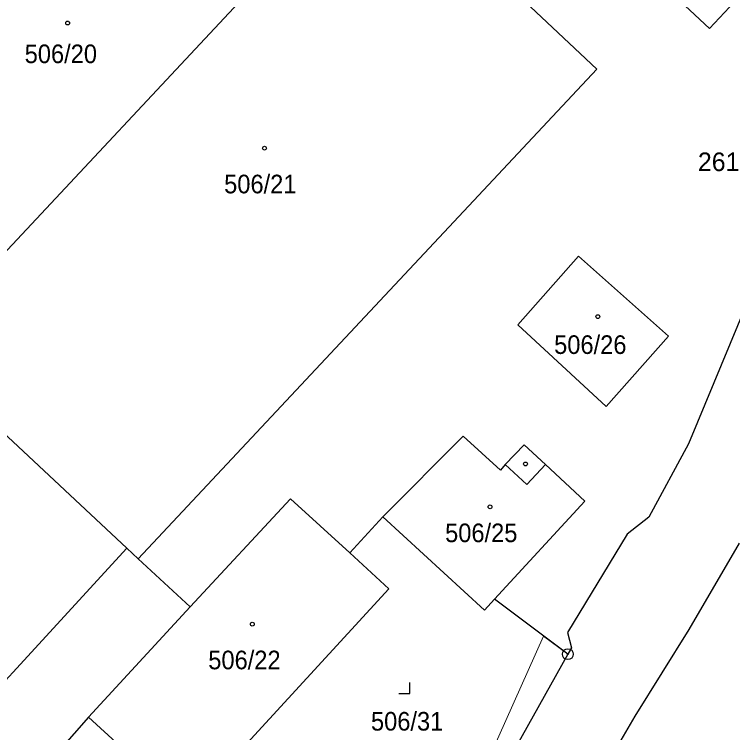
# Model space of a CAD drawing. Extents: x -679733 to -673243, y -1075091 to -1066557.
# Drawn here: x -677089.9 to -677024.3, y -1070793.9 to -1070728.3 of the extents above; entities that cross this region are included whole.
import ezdxf

# ---------------------------------------------------------------- set-up
doc = ezdxf.new("R2010")
doc.units = 0
doc.header["$LTSCALE"] = 0.68
for name, color, linetype, lineweight in [('1', 7, 'Continuous', 25), ('13', 7, 'Continuous', 13), ('3', 7, 'Continuous', 25), ('4', 7, 'Continuous', 13), ('5', 7, 'Continuous', 25), ('8', 7, 'Continuous', 25)]:
    doc.layers.add(name, color=color, linetype=linetype, lineweight=lineweight)
doc.layers.add('2', color=7, linetype='Continuous')

msp = doc.modelspace()

# ---------------------------------------------------------------- linework, layer by layer
at = {"layer": '1'}
for p, q in [((-677099.09, -1070758.91), (-677057.18, -1070714.13)), ((-677079.67, -1070777.1), (-677097.77, -1070760.15)), ((-677056.28, -1070774.23), (-677059.31, -1070777.52)), ((-677078.63, -1070778.07), (-677079.67, -1070777.1)), ((-677039.39, -1070786.77), (-677046.09, -1070781.76)), ((-677083.16, -1070792.51), (-677073.89, -1070782.45)), ((-677083.16, -1070792.51), (-677099.68, -1070811.19))]:
    msp.add_line(p, q, dxfattribs=at)
for points in [[(-677034.28, -1070697.59), (-677046.67, -1070710.74), (-677026.45, -1070729.62), (-677023.7, -1070726.67), (-677004.38, -1070736.72), (-676997.98, -1070729.55), (-677000.66, -1070726.99), (-676998.67, -1070724.91), (-677001.07, -1070722.57), (-677003.08, -1070724.67), (-677012.86, -1070715.31), (-677017.01, -1070711.34), (-677014.07, -1070708.12), (-677018.61, -1070704), (-677021.65, -1070707.35), (-677022.05, -1070707.36), (-677024.63, -1070704.99), (-677021.89, -1070702.22), (-677023.46, -1070700.67), (-677023.03, -1070700.24), (-677023.35, -1070699.92), (-677020.51, -1070697.05)], [(-677057.18, -1070714.13), (-677056.85, -1070714.44), (-677055.74, -1070713.25), (-677052.31, -1070716.45), (-677053.44, -1070717.64), (-677036.73, -1070733.34), (-677078.63, -1070778.07), (-677073.89, -1070782.45)], [(-676997.4, -1070741.72), (-677000.36, -1070741.19), (-677006.47, -1070740.6), (-677010.11, -1070741.84), (-677014, -1070744.73), (-677018.32, -1070748.82), (-677023.06, -1070754.8), (-677028.38, -1070767.57), (-677031.98, -1070774.25), (-677033.96, -1070775.82), (-677039.43, -1070784.79), (-677039.06, -1070786.18), (-677039.39, -1070786.77)], [(-677079.67, -1070777.1), (-677100.85, -1070800.17), (-677119.25, -1070783.14), (-677097.77, -1070760.15), (-677099.09, -1070758.91), (-677106.76, -1070767.45)], [(-677046.09, -1070781.76), (-677037.83, -1070772.79), (-677041.43, -1070769.44), (-677043.39, -1070767.65), (-677045.12, -1070769.46), (-677045.54, -1070769.95), (-677048.94, -1070766.86), (-677056.28, -1070774.23)], [(-677073.89, -1070782.45), (-677064.72, -1070772.58), (-677059.31, -1070777.52)], [(-677056.28, -1070774.23), (-677047.01, -1070782.76), (-677046.09, -1070781.76)], [(-677048.97, -1070841.27), (-677046.53, -1070827.88), (-677044.52, -1070822.41), (-677043.55, -1070818.31), (-677041.55, -1070813.73), (-677038.68, -1070806.91), (-677037.55, -1070802.28), (-677036.01, -1070797.18), (-677033.25, -1070792.43), (-677028.32, -1070784.52), (-677023.72, -1070776.62)], [(-677059.31, -1070777.52), (-677055.75, -1070780.81), (-677074.12, -1070800.85), (-677076.57, -1070798.6), (-677077.52, -1070799.64), (-677081.23, -1070796.22), (-677080.27, -1070795.18), (-677083.16, -1070792.51)], [(-677039.39, -1070786.77), (-677045.73, -1070798.1), (-677047.04, -1070802.64), (-677049.19, -1070809.83), (-677050.66, -1070814.68), (-677052.34, -1070818.42), (-677054.53, -1070823.8), (-677056.21, -1070827.09), (-677058.65, -1070832.51), (-677061.33, -1070834.18), (-677058.79, -1070838.11)]]:
    msp.add_lwpolyline(points, dxfattribs=at)
msp.add_lwpolyline([(-677035.88, -1070764.16), (-677043.95, -1070756.69), (-677038.43, -1070750.41), (-677030.21, -1070757.73)], close=True, dxfattribs=at)
at = {"layer": '13'}
msp.add_lwpolyline([(-677041.6, -1070785.12), (-677049.88, -1070803.68), (-677048.59, -1070804.17), (-677056.09, -1070823.99), (-677062.66, -1070834.18), (-677063.08, -1070834.48), (-677058.79, -1070838.11), (-677061.33, -1070834.18), (-677058.65, -1070832.51), (-677056.21, -1070827.09), (-677054.53, -1070823.8), (-677052.34, -1070818.42), (-677050.66, -1070814.68), (-677049.19, -1070809.83), (-677047.04, -1070802.64), (-677045.73, -1070798.1), (-677039.39, -1070786.77)], close=True, dxfattribs=at)
at = {"layer": '3'}
msp.add_lwpolyline([(-677054.831, -1070790.37), (-677053.83, -1070790.37), (-677053.83, -1070789.37)], dxfattribs=at)
at = {"layer": '4'}
for p, q in [((-677045.12, -1070769.46), (-677043.12, -1070771.28)), ((-677043.12, -1070771.28), (-677041.43, -1070769.44))]:
    msp.add_line(p, q, dxfattribs=at)
at = {"layer": '5'}
for centre in [(-677085.0768, -1070729.1292), (-677067.0968, -1070740.5592), (-677036.6468, -1070755.9392), (-677043.2568, -1070769.3992), (-677046.4968, -1070773.3192), (-677068.2068, -1070784.0292)]:
    msp.add_circle(centre, 0.175, dxfattribs=at)
at = {"layer": '8'}
for radius in [0.5, 0.0303]:
    msp.add_circle((-677039.39, -1070786.7699), radius, dxfattribs=at)

# ---------------------------------------------------------------- texts
at = {"layer": '2', "width": 0.95}
for s, p in [('506/20', (-677089, -1070732.79)), ('506/21', (-677070.78, -1070744.68)), ('506/26', (-677040.64, -1070759.35)), ('506/25', (-677050.6, -1070776.54)), ('506/22', (-677072.23, -1070788.15)), ('506/31', (-677057.37, -1070793.749))]:
    msp.add_text(s, height=1.7, dxfattribs=at).set_placement(p)
at = {"layer": '2'}
msp.add_text('2611', height=1.7, dxfattribs=at).set_placement((-677027.51, -1070742.65))

doc.saveas('drawing.dxf')
